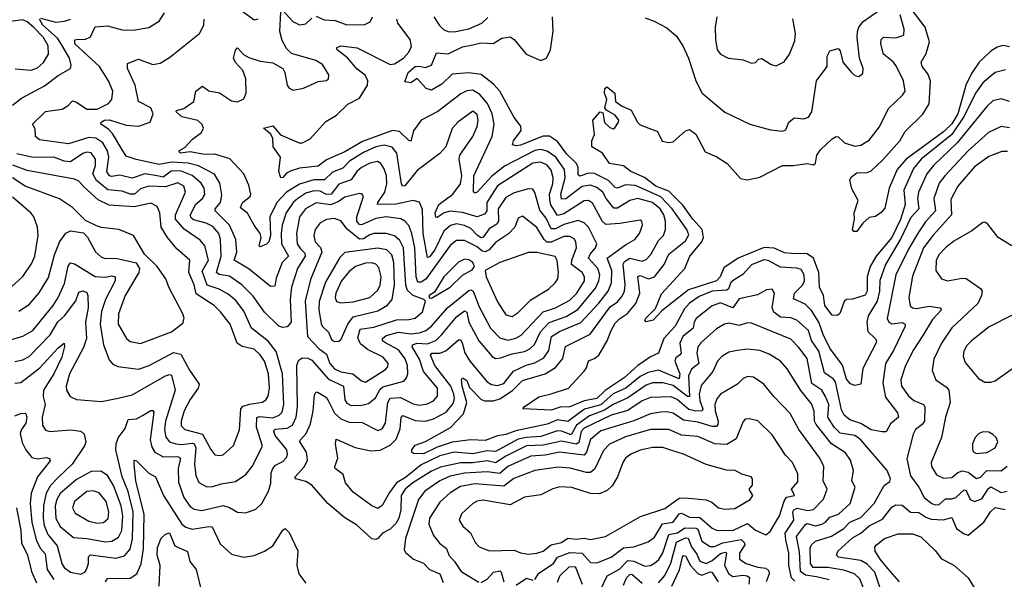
# Model space of a CAD drawing. Extents: x 1603745 to 1745082, y 385868 to 533966.
# Tile 498 of 646: x 1720009 to 1724780, y 461678 to 464392. Entities that reach past the tile are written whole.
import ezdxf

# ---------------------------------------------------------------- set-up
doc = ezdxf.new("R2010")
doc.units = 0

msp = doc.modelspace()

# ---------------------------------------------------------------- linework, layer by layer
at = {"layer": '0CON20XD'}
for points in [[(1721355.5, 462514.5), (1721351.7, 462715), (1721360.5, 462739.5), (1721378.1, 462751.9), (1721405, 462750.8), (1721425, 462740), (1721505, 462648.9), (1721578.4, 462615), (1721585, 462548.9), (1721595, 462531.6), (1721615, 462520.9), (1721667.7, 462522.3), (1721699.8, 462530.2), (1721732.6, 462557.4), (1721755, 462600), (1721768.1, 462611.9), (1721870.8, 462639.2), (1721884, 462655), (1721889.7, 462675), (1721888.1, 462715), (1721877.6, 462747.6), (1721845, 462790.2), (1721781.5, 462825), (1721767.7, 462835), (1721766.7, 462845), (1721785, 462859.6), (1721845, 462877.2), (1721905, 462868.6), (1721946.3, 462873.7), (1721977.3, 462885), (1722005, 462906.2), (1722081.6, 462995), (1722185, 463079), (1722195, 463081.9), (1722206.2, 463075), (1722235, 462998.9), (1722290.6, 462895), (1722335, 462849.7), (1722375, 462837.7), (1722412.5, 462847.5), (1722438.5, 462861.5), (1722545.3, 462974.7), (1722605.9, 462994.1), (1722675, 463031.7), (1722708.5, 463065), (1722746, 463125), (1722745.2, 463145), (1722734.7, 463165), (1722683.5, 463205), (1722684.3, 463225), (1722706.4, 463285), (1722703.7, 463313.7), (1722695, 463328.7), (1722675, 463340.4), (1722645, 463340.8), (1722585, 463313.6), (1722563.3, 463313.3), (1722550.2, 463325), (1722515, 463383.5), (1722445, 463439.2), (1722425, 463428.8), (1722408.5, 463385), (1722377.2, 463352.8), (1722315, 463311.2), (1722284.2, 463275), (1722265, 463266.6), (1722250.8, 463269.2), (1722225, 463289.7), (1722165, 463320.4), (1722125, 463321.7), (1722095, 463295.9), (1721976.4, 463133.6), (1721955, 463118.3), (1721938.7, 463118.7), (1721930, 463145), (1721923.5, 463285), (1721908.8, 463355), (1721893.9, 463393.9), (1721875, 463414.7), (1721855.2, 463425.2), (1721785.5, 463435.5), (1721735, 463427.8), (1721665, 463396.7), (1721655, 463398.7), (1721643.3, 463415), (1721643, 463435), (1721674.4, 463535), (1721667.1, 463547.1), (1721655, 463548.8), (1721585, 463530.4), (1721552.1, 463507.9), (1721515, 463494.1), (1721446.5, 463503.5), (1721394.2, 463475), (1721364.8, 463435), (1721350, 463355), (1721353, 463305), (1721370.1, 463280.1), (1721390.1, 463260.1), (1721392, 463245), (1721354.8, 463185), (1721325.9, 463094.1), (1721319.2, 463035), (1721325.2, 462924.8), (1721305, 462901.8), (1721285, 462898.7), (1721265, 462906.1), (1721195, 462972.7), (1721140.7, 463050.7), (1721086.3, 463106.3), (1721025, 463147.5), (1720976.4, 463156.4), (1720963.4, 463165), (1720985.5, 463245), (1720982.1, 463325), (1720974, 463355), (1720945, 463388.7), (1720912.5, 463405), (1720851.7, 463421.7), (1720840.1, 463430.1), (1720834.5, 463444.5), (1720863.1, 463496.9), (1720895.3, 463525), (1720905.8, 463544.2), (1720902.3, 463575), (1720888.7, 463598.7), (1720845, 463635.5), (1720788.3, 463658.3), (1720743.5, 463656.5), (1720705, 463628.4), (1720674.7, 463634.7), (1720615, 463644.2), (1720555, 463622.8), (1720495, 463638.5), (1720455, 463631.3), (1720445, 463635.2), (1720431.7, 463655), (1720440.7, 463725), (1720435, 463756.4), (1720412.4, 463795), (1720377.9, 463817.9), (1720345, 463820.3), (1720245, 463790.2), (1720105, 463809.3), (1720085.5, 463825), (1720085, 463862.5), (1720071.4, 463885), (1720135, 463947), (1720215, 463957.2), (1720243.6, 463975), (1720265, 463998.2), (1720285, 463992), (1720335, 463958.1), (1720385, 463957.8), (1720439.4, 463985), (1720455.5, 464005), (1720460.7, 464045), (1720440.3, 464095), (1720395.4, 464165), (1720276.8, 464275), (1720276.4, 464293.6), (1720293.3, 464296.7), (1720325, 464295.5), (1720352.1, 464307.9), (1720375, 464356.5), (1720435, 464361.8), (1720505, 464342.7), (1720558.7, 464341.3), (1720635, 464353.9), (1720684.8, 464385.2), (1720710.7, 464425)], [(1724098.1, 461635), (1724080, 461680), (1724053.6, 461705), (1724002.9, 461722.9), (1723925, 461735.4), (1723853.9, 461735), (1723841.2, 461755), (1723839.4, 461830.6), (1723845, 461845.4), (1723865, 461862.9), (1723942.1, 461887.9), (1724002.5, 461925), (1724032, 461955), (1724085, 461978.3), (1724150, 462045), (1724197.4, 462132.6), (1724225, 462152.3), (1724229.2, 462165), (1724212.3, 462205), (1724084, 462355), (1724055, 462375.2), (1723985, 462387.4), (1723956, 462415), (1723925.5, 462465), (1723929, 462525), (1723913.3, 462565), (1723895, 462595.8), (1723847.8, 462627.8), (1723825, 462748.9), (1723785, 462802.7), (1723745, 462842.9), (1723555, 462920), (1723535, 462921.3), (1723495, 462909.4), (1723445, 462920), (1723424.8, 462915.2), (1723385, 462891.8), (1723309.6, 462825), (1723295.3, 462805), (1723290.9, 462775), (1723299.6, 462725), (1723265, 462696.8), (1723250.4, 462665), (1723255, 462564.3), (1723245, 462565.2), (1723175, 462618.4), (1723125, 462630.7), (1723075, 462630), (1723045, 462619), (1722955, 462558.3), (1722885, 462526.1), (1722842.4, 462497.6), (1722769.6, 462470.4), (1722706.6, 462425), (1722681.3, 462378.7), (1722635, 462396.2), (1722615, 462397.4), (1722535, 462370.1), (1722465, 462366.4), (1722425, 462357.9), (1722315, 462298.2), (1722275, 462301.4), (1722205, 462286.5), (1722115, 462294), (1722045, 462276.1), (1721955, 462233.4), (1721878.7, 462171.3), (1721834.5, 462145.5), (1721800.6, 462099.4), (1721765, 462035.6), (1721745, 462020.6), (1721715, 462034.6), (1721625, 462100.4), (1721587.5, 462145), (1721575.9, 462185.9), (1721538.1, 462215), (1721536.5, 462225), (1721550.8, 462265), (1721540, 462335), (1721543, 462357), (1721635, 462317.5), (1721711.2, 462301.2), (1721755, 462304.8), (1721805, 462329), (1721833, 462357), (1721851.9, 462408.1), (1721857.8, 462462.2), (1721865, 462472.7), (1721925, 462448.1), (1721975, 462445.6), (1722015, 462455.6), (1722075, 462488.7), (1722110, 462530), (1722115.7, 462554.3), (1722112.5, 462575), (1722098.5, 462615), (1722020.8, 462715), (1721999.7, 462765), (1722006.2, 462773.8), (1722045, 462775.2), (1722073.9, 462786.1), (1722135, 462838.7), (1722145, 462838.5), (1722153.2, 462825), (1722165.7, 462775.7), (1722189.6, 462735), (1722274, 462635), (1722295, 462622.6), (1722325, 462617.3), (1722355, 462627.6), (1722402.2, 462687.8), (1722463.1, 462716.9), (1722505, 462727.7), (1722548.6, 462751.4), (1722572.9, 462787.1), (1722585.7, 462855), (1722625, 462879.7), (1722727.5, 462922.5), (1722815, 463016.7), (1722860.8, 463075), (1722877.2, 463115), (1722877.8, 463175), (1722855.7, 463235), (1722945, 463300.5), (1722990, 463325), (1723012.9, 463355), (1723027.5, 463395), (1723024.3, 463414.3), (1723015, 463420), (1722917.2, 463402.8), (1722849, 463399), (1722833.6, 463413.6), (1722785, 463502.5), (1722765, 463515.3), (1722745, 463512.5), (1722645, 463450.7), (1722615, 463442.1), (1722583.2, 463493.2), (1722577.6, 463517.6), (1722576.2, 463545), (1722592.3, 463595), (1722594.2, 463624.2), (1722585, 463661.5), (1722565, 463686.9), (1722535, 463700), (1722495, 463695.5), (1722325, 463586), (1722272.8, 463505), (1722272.6, 463465), (1722262, 463448), (1722225, 463435.7), (1722155, 463457.4), (1722095, 463463.2), (1722065.4, 463454.6), (1722032.2, 463432.2), (1722025, 463434.2), (1722023, 463455), (1722040, 463495), (1722108.2, 463545), (1722144.8, 463595), (1722151.7, 463635), (1722138.5, 463715), (1722141.9, 463735), (1722205.3, 463825), (1722225, 463874.2), (1722230.3, 463905), (1722225, 463931.4), (1722205, 463947.7), (1722132.1, 463895), (1722105, 463864.2), (1722074, 463775), (1722045, 463743.1), (1721935, 463660), (1721875, 463585.9), (1721864.3, 463584.3), (1721858.6, 463595), (1721836.9, 463745), (1721813.3, 463773.3), (1721775, 463783.8), (1721735, 463774.6), (1721675, 463748), (1721607.3, 463705), (1721575, 463672.5), (1721525, 463652.2), (1721485.5, 463614.5), (1721435, 463615.4), (1721365, 463593.7), (1721301.9, 463555), (1721254.8, 463505), (1721221.7, 463435), (1721224.1, 463345.9), (1721216.8, 463315), (1721205, 463303.1), (1721175, 463290), (1721168.8, 463295), (1721179.4, 463335), (1721174.7, 463355), (1721145.3, 463395), (1721113.8, 463453.8), (1721078.7, 463478.7), (1721089.4, 463505), (1721125.9, 463534.1), (1721129.5, 463545), (1721118.9, 463588.9), (1721094.6, 463644.6), (1721027, 463717), (1720955, 463740.4), (1720905, 463737.9), (1720835, 463750.5), (1720786.2, 463745), (1720780, 463755), (1720808.7, 463771.3), (1720846.9, 463813.1), (1720890.8, 463845), (1720900, 463865), (1720894.1, 463884.1), (1720872.1, 463902.1), (1720795, 463920.2), (1720767.5, 463945), (1720768.3, 463951.7), (1720805, 463960.4), (1720853.6, 463995), (1720862.1, 464045), (1720895, 464068.8), (1720925, 464047.5), (1720977, 464037), (1721035, 463997.5), (1721065, 463994.1), (1721095, 464008.6), (1721106.5, 464035), (1721105.4, 464105), (1721090, 464145), (1721054.4, 464184.4), (1721044.8, 464205), (1721055, 464244), (1721065, 464256), (1721092.9, 464222.9), (1721118.7, 464208.7), (1721175, 464191.1), (1721235, 464183.2), (1721284.7, 464154.7), (1721293.8, 464135), (1721304.4, 464075), (1721315, 464060), (1721335, 464050), (1721385, 464058.9), (1721455, 464092.5), (1721495, 464096.7), (1721506.2, 464105), (1721507.1, 464125), (1721475.7, 464175), (1721443.4, 464193.4), (1721327, 464227), (1721302, 464252), (1721281.5, 464291.5), (1721269.4, 464335), (1721275, 464427.5)], [(1721055, 464456.6), (1721145, 464391.5), (1721165, 464395.7)], [(1721285, 464436), (1721332.8, 464382.8), (1721365, 464367.3), (1721395, 464371.5), (1721425, 464399.2)], [(1723040, 464400), (1723084, 464385), (1723145, 464352.5), (1723192.1, 464312.1), (1723222.2, 464265), (1723250, 464205), (1723285.4, 464095), (1723315.3, 464035.3), (1723425, 463943.1), (1723547.5, 463885), (1723647.2, 463857.2), (1723705, 463851.1), (1723721.8, 463858.2), (1723735.5, 463894.5), (1723761.2, 463915), (1723808.3, 463911.7), (1723831.2, 463918.8), (1723846.7, 463945), (1723870, 464095), (1723921.9, 464165), (1723922.2, 464215), (1723935, 464240), (1723975, 464252.5), (1723985, 464240), (1723998, 464185), (1724038.8, 464135), (1724055, 464121.2), (1724075, 464116.7), (1724095, 464130), (1724095.7, 464155), (1724078.5, 464205), (1724066.2, 464305), (1724068.8, 464335), (1724075.4, 464355), (1724096.6, 464383.4), (1724170.5, 464435)], [(1724805, 464260.8), (1724773.3, 464266.7), (1724745, 464258.7), (1724715, 464239.5), (1724658.4, 464185), (1724623.7, 464136.3), (1724595, 464078.8), (1724554.9, 463935), (1724525, 463886.4), (1724485, 463847.4), (1724303.9, 463716.1), (1724261.1, 463665), (1724222.5, 463575), (1724201.7, 463478.3), (1724183.9, 463456.1), (1724155, 463436.7), (1724125, 463432.5), (1724094.6, 463405.4), (1724065.5, 463365), (1724050, 463365), (1724044.2, 463375), (1724054.2, 463425), (1724052.5, 463455), (1724071.2, 463515), (1724041.9, 463571.9), (1724032.2, 463615), (1724039.7, 463630.3), (1724065, 463649.4), (1724115, 463651), (1724135, 463659.5), (1724191.7, 463711.7), (1724273.5, 463805), (1724300.1, 463849.9), (1724385.8, 463934.2), (1724416.2, 463983.8), (1724421.6, 464095), (1724409, 464129), (1724381.1, 464165), (1724376.7, 464185), (1724401.9, 464228.1), (1724417.6, 464285), (1724396.1, 464355), (1724328.3, 464445)], [(1719987.2, 464152.8), (1720065, 464147.7), (1720095, 464158.6), (1720125.4, 464184.6), (1720148.3, 464225), (1720147.3, 464265), (1720124.8, 464305), (1720076.6, 464355), (1720045, 464382.1), (1720025, 464390.5), (1719965, 464383.4)], [(1719975, 463977.9), (1720018.6, 464011.4), (1720128.7, 464071.3), (1720195, 464121.8), (1720255, 464154.3), (1720258.8, 464171.2), (1720251.1, 464205), (1720211.8, 464271.8), (1720192.1, 464302.1), (1720121.9, 464365), (1720105.6, 464395)], [(1720110.1, 464399.9), (1720185, 464380.3), (1720226.2, 464383.8), (1720256, 464394)], [(1723930.8, 461675), (1723870.3, 461689.7), (1723817.3, 461697.3), (1723792.5, 461715), (1723788.3, 461811.7), (1723773.3, 461885), (1723816.2, 461943.8), (1723825, 461948), (1723865, 461938), (1723895.4, 461944.6), (1723914.3, 461955.7), (1723935, 461979.3), (1723976.5, 461993.5), (1724032.7, 462045), (1724056.6, 462125), (1724040.9, 462155), (1724048.9, 462205), (1724033.9, 462255), (1724011, 462291), (1723943.3, 462335), (1723868.2, 462428.2), (1723860, 462445), (1723859.3, 462495), (1723845, 462529.1), (1723794, 462594), (1723727.9, 462697.9), (1723695.2, 462735.2), (1723640.3, 462770.3), (1723595, 462788.1), (1723535, 462794.7), (1723485, 462788.1), (1723445, 462779.7), (1723411, 462759), (1723390.8, 462735), (1723367.2, 462685), (1723311.6, 462618.4), (1723301.4, 462575), (1723304.7, 462545), (1723318.7, 462505), (1723315.5, 462494.5), (1723285, 462493.3), (1723251.8, 462501.8), (1723195, 462550), (1723165, 462562.5), (1723065, 462559), (1723025, 462543.1), (1722955, 462496.1), (1722875, 462474), (1722745, 462410.4), (1722729.3, 462395), (1722717.9, 462342.1), (1722707.5, 462332.5), (1722635, 462348.2), (1722545, 462327.8), (1722465, 462325.1), (1722364.3, 462275), (1722315, 462243.1), (1722275, 462253.2), (1722202.5, 462242.5), (1722145, 462242.7), (1722048.6, 462221.4), (1722005, 462202.3), (1721913.4, 462145), (1721877.3, 462115), (1721856.9, 462085), (1721856.5, 462015), (1721846.5, 461975), (1721831.9, 461948.1), (1721805, 461920.8), (1721767.7, 461902.3), (1721744.2, 461875.8), (1721735, 461870.8), (1721715, 461874.8), (1721641.8, 461941.8), (1721585, 461975.3), (1721501.5, 462045), (1721425.2, 462135.2), (1721395, 462151.6), (1721346.9, 462165), (1721342.7, 462172.7), (1721388.8, 462225), (1721403.3, 462255), (1721398.7, 462295), (1721366.8, 462345), (1721367.5, 462352.5), (1721397.4, 462385), (1721418.3, 462431.7), (1721431.9, 462495), (1721437, 462573), (1721445, 462586.5), (1721455, 462583.8), (1721495, 462559.6), (1721503.6, 462545), (1721535, 462484), (1721565, 462455.7), (1721605, 462440.2), (1721668.1, 462438.1), (1721745, 462400), (1721765, 462407.3), (1721782.4, 462435), (1721792.2, 462535), (1721803.8, 462556.2), (1721855, 462558.8), (1721915, 462528.6), (1721945, 462522), (1721985, 462528.6), (1722015, 462543.1), (1722034.3, 462565.7), (1722033, 462605), (1721965.8, 462685), (1721946.1, 462745), (1721911.2, 462805), (1721912.8, 462815), (1721935, 462822.6), (1721985, 462820.5), (1722025, 462836.3), (1722055.3, 462864.7), (1722127.5, 462952.5), (1722165, 462979.4), (1722175, 462972.7), (1722185.1, 462925.1), (1722233.8, 462833.8), (1722298.5, 462758.5), (1722315, 462749.4), (1722338.5, 462751.5), (1722395, 462771.1), (1722455, 462782.6), (1722480.4, 462795), (1722503.5, 462816.5), (1722532.2, 462877.8), (1722575, 462923.1), (1722657.1, 462952.9), (1722713.1, 462986.9), (1722799.5, 463090.5), (1722815.2, 463125), (1722819.4, 463155), (1722810.9, 463185), (1722765.2, 463235), (1722772.9, 463255), (1722798.9, 463285), (1722805.4, 463305), (1722765, 463385.3), (1722745, 463406.3), (1722715, 463417.2), (1722645, 463398.9), (1722605, 463377.3), (1722585, 463376.7), (1722559.6, 463429.6), (1722528.8, 463468.8), (1722505, 463554), (1722495, 463569.4), (1722475, 463571.1), (1722405, 463552.3), (1722365, 463529.7), (1722328.3, 463475), (1722329.3, 463415), (1722320.3, 463399.7), (1722283.3, 463376.7), (1722255, 463336.7), (1722245, 463334.2), (1722226.6, 463345), (1722195, 463378.4), (1722165, 463394.1), (1722125, 463401), (1722096, 463394), (1722065, 463366.7), (1722020.6, 463275), (1721995, 463241.2), (1721985, 463238.9), (1721963.8, 463355), (1721961.4, 463471.4), (1721946.4, 463506.4), (1721915, 463514.7), (1721833.2, 463496.8), (1721742.5, 463495), (1721743.8, 463505), (1721778.8, 463555), (1721788.5, 463595), (1721786.7, 463635), (1721775, 463668.1), (1721759.6, 463695), (1721743.6, 463703.6), (1721705, 463696.1), (1721666, 463675), (1721643, 463655), (1721615.3, 463615), (1721555, 463593.9), (1721517.8, 463545), (1721495, 463544.1), (1721465, 463559.6), (1721435, 463562.4), (1721395, 463549.7), (1721356.2, 463525), (1721334.4, 463505), (1721301, 463455), (1721281.1, 463395), (1721275.5, 463354.5), (1721277.7, 463305), (1721311.4, 463245), (1721281.4, 463215), (1721252.4, 463137.6), (1721245, 463100), (1721225, 463097.9), (1721121.7, 463181.7), (1721047.8, 463225), (1721061.7, 463265), (1721056.4, 463325), (1721025.6, 463395), (1720955.9, 463465), (1720956.6, 463475), (1720981.7, 463505), (1720988.5, 463541.5), (1720978.4, 463598.4), (1720952.8, 463642.8), (1720875, 463683.1), (1720826, 463696), (1720745, 463700.8), (1720685, 463688.9), (1720573, 463713), (1720525, 463729.1), (1720504.2, 463764.2), (1720459.1, 463839.1), (1720440.2, 463860.2), (1720402.9, 463885), (1720403.3, 463895), (1720420.8, 463905), (1720445, 463906.6), (1720525, 463879.5), (1720585.3, 463874.7), (1720640.8, 463895), (1720655.9, 463935), (1720645.4, 463965), (1720585.5, 463995.5), (1720569.4, 464075), (1720531.6, 464155), (1720531.2, 464178.8), (1720585, 464200), (1720654.5, 464174.5), (1720689.4, 464180.6), (1720735, 464208.6), (1720880, 464325), (1720901.4, 464365), (1720902.5, 464395)], [(1724805, 463868), (1724765, 463873.9), (1724703.8, 463845), (1724604.7, 463755), (1724491.1, 463635), (1724465, 463598.5), (1724437.6, 463525), (1724446.6, 463465), (1724398.5, 463411.5), (1724361.7, 463358.3), (1724317.1, 463282.9), (1724254.5, 463155), (1724212.4, 462942.4), (1724221.1, 462925), (1724235, 462917.1), (1724285, 462923.9), (1724299.5, 462915), (1724299.2, 462905), (1724242.8, 462787.2), (1724204.8, 462725.2), (1724190.5, 462629.5), (1724205, 462560.4), (1724262.5, 462485), (1724267.5, 462465), (1724227.8, 462432.2), (1724207.1, 462392.9), (1724187.7, 462392.3), (1724135, 462402.7), (1724085, 462433.3), (1724031, 462451), (1724003.2, 462473.2), (1723990.5, 462500.5), (1723961.9, 462635), (1723950.3, 462650.3), (1723908.4, 462678.4), (1723881.4, 462785), (1723846, 462836), (1723830.7, 462885), (1723774.8, 462934.8), (1723745.2, 462945.2), (1723695, 462948.7), (1723663.1, 462973.1), (1723655.2, 462995), (1723666, 463066), (1723655, 463084.4), (1723627.8, 463082.2), (1723583.3, 463056.7), (1723495, 463037.5), (1723465, 462994.4), (1723405, 463017.9), (1723365, 463004.2), (1723287.4, 462942.6), (1723277, 462925), (1723271.6, 462895), (1723223, 462855), (1723207.1, 462822.9), (1723213.8, 462775), (1723206.7, 462765), (1723188.7, 462751.3), (1723183.4, 462735), (1723207.3, 462675), (1723205, 462650.8), (1723105, 462691.5), (1723055, 462681.1), (1723015, 462661.5), (1722945.5, 462604.5), (1722885, 462577.3), (1722825.5, 462524.5), (1722746.6, 462503.4), (1722665, 462442.4), (1722615, 462451.6), (1722565, 462430.7), (1722412.6, 462397.4), (1722365, 462380.2), (1722325, 462374), (1722265, 462350.5), (1722195, 462354), (1722105, 462343.6), (1722032, 462318), (1721965, 462286.2), (1721918.1, 462288.1), (1721908.8, 462295), (1721909.4, 462305), (1721925, 462328.5), (1721975, 462346.8), (1722095.8, 462414.2), (1722159, 462481), (1722175.2, 462535), (1722153.4, 462615), (1722150, 462645), (1722155, 462654.3), (1722175, 462641.8), (1722188.3, 462608.3), (1722245, 462549.1), (1722263.3, 462543.3), (1722305, 462544.2), (1722335, 462553), (1722396.7, 462593.3), (1722445, 462642.2), (1722555, 462673.9), (1722605.7, 462704.3), (1722641.4, 462748.6), (1722653.7, 462806.3), (1722773.4, 462866.6), (1722870.9, 462999.1), (1722905.8, 463024.2), (1722928.3, 463051.7), (1722939.3, 463075), (1722943.6, 463106.4), (1722933.4, 463206.5), (1722940.2, 463219.8), (1722964.7, 463235), (1723025, 463221.1), (1723045, 463228), (1723066.5, 463253.5), (1723105, 463320.8), (1723127.9, 463345), (1723138.1, 463375), (1723137.7, 463415), (1723129.7, 463445), (1723112.4, 463475), (1723076, 463506), (1723004.8, 463525.2), (1722965, 463515.6), (1722905, 463477), (1722887.3, 463477.3), (1722850.5, 463525), (1722835.1, 463555.1), (1722805, 463577.3), (1722775, 463589.1), (1722735, 463582.4), (1722655, 463522.6), (1722635, 463522), (1722631.8, 463545), (1722651.8, 463625), (1722649.2, 463665), (1722607.7, 463725), (1722565, 463754.2), (1722535, 463761.8), (1722505, 463756.9), (1722358, 463682), (1722296.7, 463633.3), (1722225.3, 463555), (1722215, 463550), (1722208.3, 463558.3), (1722209.9, 463635), (1722297.8, 463825), (1722307.9, 463885), (1722299, 463935), (1722275.1, 463985.1), (1722239.2, 464029.2), (1722205, 464050), (1722175, 464046.3), (1722147.4, 464032.6), (1722035, 463946.2), (1721955, 463904.4), (1721917.6, 463852.4), (1721905, 463803.1), (1721895, 463805.5), (1721849.4, 463849.4), (1721815, 463853.8), (1721669.4, 463800.6), (1721585, 463751), (1721495, 463712.1), (1721455, 463681.4), (1721365, 463672.3), (1721325, 463658.9), (1721301.9, 463648.1), (1721285, 463625.7), (1721274.3, 463625), (1721265.6, 463655.6), (1721272.9, 463725), (1721237.7, 463775), (1721235.4, 463815), (1721226.3, 463836.4), (1721190, 463865), (1721235, 463876.2), (1721273.6, 463833.6), (1721363.8, 463795), (1721380, 463795), (1721416.2, 463813.8), (1721491.8, 463898.2), (1721545, 463928), (1721598.6, 463981.4), (1721655, 464011.1), (1721694.8, 464075), (1721696, 464095), (1721682.8, 464122.8), (1721645, 464151.7), (1721596.9, 464206.9), (1721548.1, 464245), (1721544.4, 464255.6), (1721565, 464265.3), (1721645, 464255.2), (1721805, 464174.1), (1721825, 464178.2), (1721869.6, 464205), (1721895.3, 464235), (1721907.8, 464262.3), (1721900.4, 464295), (1721842.2, 464375), (1721837.3, 464395)], [(1721445, 464408.7), (1721485, 464390.7), (1721537.2, 464387.2), (1721595, 464366.4), (1721682.1, 464367.9), (1721708.1, 464381.9), (1721719.3, 464405)], [(1724804.4, 463994.4), (1724765, 464008.4), (1724725, 463997.8), (1724695, 463970.8), (1724550.8, 463795), (1724436.2, 463685), (1724405.2, 463645), (1724363.3, 463555), (1724359.5, 463525), (1724365.2, 463475), (1724327.3, 463432.7), (1724278.9, 463331.1), (1724204.8, 463205), (1724177.4, 463127.4), (1724175.4, 463075), (1724164, 463026), (1724120.5, 462955), (1724113.8, 462925), (1724119.3, 462879.3), (1724154.4, 462845), (1724160.6, 462835), (1724158.5, 462825), (1724095, 462700), (1724085.4, 462624.6), (1724055, 462617.8), (1724035, 462625.5), (1724015, 462648.2), (1723995.9, 462715.9), (1723935, 462798.2), (1723901.6, 462865), (1723881.4, 462925), (1723845, 462981.6), (1723815, 463012.5), (1723757.9, 463037.9), (1723763.7, 463065), (1723801.6, 463105), (1723811.1, 463125), (1723810, 463155), (1723795, 463179.6), (1723775, 463186.6), (1723695, 463191), (1723635, 463224.2), (1723615, 463227.7), (1723555, 463202.4), (1723513.4, 463156.6), (1723470.2, 463129.8), (1723455, 463118), (1723443.3, 463086.7), (1723435, 463079.6), (1723365, 463076), (1723301.2, 463048.8), (1723255, 463017.1), (1723230.2, 462989.8), (1723184.8, 462905), (1723129.5, 462845), (1723104.4, 462775), (1723065, 462757.1), (1723005, 462714.5), (1722938.4, 462655), (1722845.9, 462594.1), (1722806.3, 462555), (1722745, 462542.7), (1722675, 462514.5), (1722627.4, 462512.6), (1722585, 462498), (1722447.5, 462505), (1722453.3, 462515), (1722525, 462563.6), (1722585, 462576.6), (1722668.9, 462605), (1722743.5, 462686.5), (1722756.1, 462703.9), (1722765, 462738.1), (1722795, 462747.9), (1722815.4, 462765), (1722856.2, 462835), (1722874.8, 462885), (1722895, 462919.3), (1722915, 462940.8), (1722953.8, 462966.2), (1722994.8, 463015.2), (1723013.5, 463065), (1723005, 463147.1), (1723015, 463150.9), (1723055.5, 463134.5), (1723084.6, 463145.4), (1723132.3, 463205), (1723154.7, 463255), (1723235, 463318.9), (1723251, 463349), (1723241, 463375), (1723171.2, 463475), (1723115, 463532.1), (1722993.1, 463586.9), (1722945, 463590.4), (1722905, 463575.3), (1722895, 463577.3), (1722861.4, 463611.4), (1722795, 463645.5), (1722765, 463648), (1722723, 463633), (1722715, 463640), (1722715.5, 463675.5), (1722707.6, 463695), (1722660.3, 463740.3), (1722615, 463800.3), (1722576.6, 463826.6), (1722545, 463827), (1722435, 463783.1), (1722415, 463780), (1722397.1, 463785), (1722401.3, 463805), (1722438.5, 463855), (1722437.8, 463875), (1722405, 463917.1), (1722335.6, 464045.6), (1722305, 464079.1), (1722245.2, 464125.2), (1722185.2, 464134.8), (1722105, 464127.7), (1722055, 464079.7), (1722005, 464050), (1721978.3, 464058.3), (1721935, 464106.7), (1721905, 464086), (1721875, 464090), (1721891.5, 464135), (1721925, 464164.6), (1721945, 464166.9), (1721975, 464159.5), (1722005, 464170.5), (1722028.6, 464231.4), (1722085, 464226), (1722155, 464259.6), (1722205, 464270.4), (1722245, 464279.1), (1722303.8, 464276.2), (1722345, 464301.4), (1722385, 464308.6), (1722405, 464296), (1722463.1, 464225), (1722535, 464194.5), (1722562.5, 464205), (1722581.5, 464245), (1722594.2, 464335.8), (1722590.7, 464405)], [(1722016.2, 464405), (1722043, 464363), (1722065, 464342.9), (1722085, 464334.6), (1722115, 464332.7), (1722185, 464347.3), (1722248.9, 464375), (1722277, 464403)], [(1723115.3, 463575.3), (1723091.2, 463585), (1723036.2, 463626.2), (1722970, 463655), (1722935, 463682.9), (1722866.9, 463695), (1722832.5, 463745), (1722781.2, 463775), (1722781.2, 463805), (1722794.3, 463835.7), (1722786, 463905), (1722822.5, 463945), (1722835, 463940), (1722843.5, 463893.5), (1722868.7, 463868.7), (1722885, 463863.1), (1722893.2, 463866.8), (1722910.8, 463895), (1722911.4, 463905), (1722895, 463928.1), (1722852.7, 463952.7), (1722843.9, 463963.9), (1722854.4, 464005), (1722842.2, 464035), (1722845, 464057.5), (1722854, 464066), (1722892, 464035), (1722896.7, 463995), (1722924.5, 463974.5), (1722972.4, 463952.4), (1723002, 463895), (1723015, 463882), (1723099.3, 463849.3), (1723122.9, 463802.9), (1723155, 463795.8), (1723175, 463800), (1723235, 463852), (1723255, 463860), (1723285, 463836.2), (1723330.3, 463750.3), (1723386.2, 463726.2), (1723437.5, 463695), (1723502.1, 463622.1), (1723535.9, 463615.9), (1723595, 463627.8), (1723705, 463684.5), (1723756.1, 463683.9), (1723825, 463693.6), (1723855, 463687.1), (1723865, 463696.7), (1723871.2, 463735), (1723889, 463761), (1723945, 463814.4), (1723965, 463825.6), (1723975, 463824), (1724005, 463794), (1724055, 463778.1), (1724085, 463783.3), (1724125, 463807.5), (1724175, 463872.5), (1724218.7, 463961.3), (1724285.8, 464025), (1724299.2, 464045), (1724290.7, 464095), (1724258.3, 464165), (1724243.5, 464185), (1724194.2, 464225), (1724181.4, 464275), (1724183.7, 464296.3), (1724195, 464306.8), (1724255, 464303.8), (1724292.7, 464317.3), (1724294.5, 464345.5), (1724275.4, 464415.4)], [(1723386.4, 464405), (1723378.2, 464355), (1723380, 464295), (1723389.2, 464245), (1723405, 464224), (1723442.5, 464205), (1723515, 464197.1), (1723555, 464180.6), (1723575, 464184.2), (1723589.2, 464200.8), (1723605, 464204), (1723650, 464175), (1723675, 464168.5), (1723713.1, 464186.9), (1723739.1, 464225), (1723765, 464290), (1723767.9, 464325), (1723755.9, 464395.9)], [(1724785, 464149.2), (1724735, 464135.4), (1724675.9, 464085), (1724641, 464035), (1724586.1, 463923.9), (1724525.4, 463834.6), (1724377.3, 463715), (1724340.5, 463669.5), (1724293.4, 463565), (1724299.9, 463495), (1724276.9, 463423.1), (1724235.3, 463335), (1724158.6, 463245), (1724130.2, 463195), (1724115.5, 463144.5), (1724116, 463075), (1724105, 463056.2), (1724045, 463037.1), (1724015, 463034.4), (1724004.7, 463025), (1723983.2, 462966.8), (1723972, 462958), (1723945, 462959.4), (1723910.3, 463005), (1723904.1, 463054.1), (1723884.8, 463094.8), (1723881.5, 463165), (1723854.8, 463235), (1723825, 463256.5), (1723748.2, 463258.2), (1723715, 463261.8), (1723665, 463284.1), (1723617, 463287), (1723489.6, 463235), (1723421.3, 463188.7), (1723403.1, 463145), (1723385, 463125.7), (1723249, 463081), (1723120.6, 462979.4), (1723078.6, 462935), (1723045, 462926), (1723038.6, 462935), (1723043.2, 462945), (1723089.3, 462990.7), (1723118.4, 463061.6), (1723231.5, 463185), (1723255.9, 463245), (1723314.8, 463315), (1723322.4, 463335), (1723316.3, 463375), (1723270.1, 463425), (1723222, 463492), (1723155, 463560.6), (1723115.3, 463575.3)], [(1724795, 463752.8), (1724767.4, 463752.6), (1724705, 463727.6), (1724635, 463677.5), (1724554.2, 463585), (1724520.9, 463519.1), (1724523.8, 463445), (1724435, 463347.5), (1724388.8, 463285), (1724335, 463148), (1724317.1, 463045), (1724324, 463004), (1724335, 462994.7), (1724355, 462990.5), (1724415, 463003.1), (1724468.8, 462995), (1724475.4, 462985.4), (1724432, 462938), (1724385, 462860.4), (1724339.1, 462790.9), (1724301.1, 462715), (1724279.2, 462645), (1724281.6, 462615), (1724315, 462568.2), (1724342.2, 462545), (1724388, 462525), (1724395.5, 462515), (1724392.4, 462445), (1724381.1, 462428.9), (1724349.6, 462405), (1724337.7, 462382.3), (1724308.3, 462261.7), (1724325, 462180), (1724365.1, 462125.1), (1724392.2, 462075), (1724428.1, 462045), (1724445, 462038.8)], [(1719985, 462733.7), (1720025, 462742.1), (1720055, 462758.9), (1720156.1, 462863.9), (1720193.8, 462926.2), (1720226.8, 462955), (1720281.9, 463028.1), (1720295, 463070), (1720315, 463077.5), (1720335, 463068.1), (1720339.1, 463055), (1720341, 462995), (1720328.8, 462925), (1720332.8, 462845), (1720317.8, 462802.2), (1720250.6, 462675), (1720233.9, 462615), (1720235.4, 462595), (1720254.4, 462565), (1720285, 462550.4), (1720405, 462539.5), (1720487, 462557), (1720555, 462572.3), (1720715, 462664.8), (1720735, 462671.1), (1720745, 462667.7), (1720762.5, 462595), (1720716.2, 462445), (1720711.2, 462405), (1720716.8, 462366.8), (1720734.6, 462345), (1720765, 462334.1), (1720795, 462331.7), (1720845, 462338.6), (1720855, 462334.2), (1720862.8, 462315), (1720856, 462236), (1720862.1, 462182.1), (1720877.8, 462147.7), (1720916.5, 462126.5), (1720945, 462127.5), (1720985, 462140.5), (1721055, 462151.8), (1721104.3, 462185.7), (1721135, 462225.5), (1721186.4, 462323.6), (1721156, 462415), (1721157.8, 462462.2), (1721172.5, 462467.5), (1721235, 462461.7), (1721266.6, 462473.4), (1721281, 462489), (1721289.3, 462525), (1721283, 462675), (1721252.1, 462782.1), (1721213.4, 462833.4), (1721132.2, 462895), (1721095, 462978.8), (1721058.8, 463028.8), (1721019.9, 463059.9), (1720975.2, 463085.2), (1720917.8, 463105), (1720893, 463173), (1720924.5, 463225), (1720906.2, 463295), (1720883.3, 463323.3), (1720805.4, 463375.4), (1720764.6, 463424.6), (1720764.8, 463445), (1720812.4, 463555), (1720804.7, 463585), (1720775, 463600.4), (1720715, 463581.4), (1720635, 463585.2), (1720595, 463571.9), (1720565, 463546), (1720544.9, 463544.9), (1720505, 463560.2), (1720436, 463566), (1720381.5, 463611.5), (1720363.8, 463645), (1720376.7, 463685), (1720376.7, 463715), (1720355, 463746.4), (1720335, 463749), (1720315, 463742.4), (1720255, 463701.9), (1720225, 463705.9), (1720175, 463724.3), (1720075, 463723.2), (1719995, 463741.3)], [(1720320.6, 463580.6), (1720295, 463609.2), (1720275, 463618.8), (1720045, 463660.7), (1719975.6, 463685.6)], [(1720005, 462978.9), (1720055, 463011.2), (1720103.1, 463066.9), (1720148.5, 463141.5), (1720178.4, 463251.6), (1720203.8, 463316.2), (1720233.1, 463356.9), (1720255, 463367.3), (1720318.1, 463358.1), (1720337, 463337), (1720375.9, 463265.9), (1720405, 463240.4), (1720425, 463233.5), (1720475.3, 463234.7), (1720572.9, 463212.9), (1720589.2, 463185), (1720585.8, 463165), (1720519.7, 463055), (1720487.6, 462965), (1720486.8, 462915), (1720526, 462846), (1720545, 462831.6), (1720595, 462821.3), (1720745, 462878.2), (1720800, 462920), (1720805.5, 462944.5), (1720799.2, 462965), (1720731.1, 463095), (1720717.5, 463135), (1720675.8, 463195), (1720614.2, 463254.2), (1720560.8, 463345), (1720490, 463375), (1720405, 463383.8), (1720381.5, 463391.5), (1720327.6, 463417.6), (1720265, 463480.9), (1720202.6, 463522.6), (1720035, 463584.8), (1719975, 463624.1)], [(1719915, 462824.3), (1720025, 462856.5), (1720072.7, 462885), (1720170.8, 463005), (1720195.2, 463044.8), (1720226.9, 463113.1), (1720243.9, 463196.1), (1720255, 463212.5), (1720275, 463208.1), (1720375, 463147), (1720425, 463143.7), (1720455, 463150), (1720471.8, 463145), (1720471.6, 463125), (1720424.8, 463035), (1720405, 462976), (1720399.4, 462915), (1720414.7, 462814.8), (1720442, 462742), (1720460.8, 462720.8), (1720485, 462709.2), (1720585, 462696.8), (1720636.7, 462715), (1720755, 462778.3), (1720789.8, 462769.8), (1720832.2, 462692.3), (1720879.2, 462625), (1720874.7, 462605), (1720835, 462549.6), (1720805.6, 462495), (1720791.6, 462445), (1720791.6, 462421.6), (1720808.6, 462405), (1720895, 462381.7), (1720935, 462307.1), (1720955, 462281.9), (1720975, 462277.8), (1720995, 462282.2), (1721045, 462327.1), (1721075, 462402.5), (1721080.8, 462505), (1721092, 462518), (1721122.6, 462527.4), (1721185, 462536.4), (1721202.4, 462547.6), (1721213.6, 462566.4), (1721219.4, 462605), (1721214.4, 462675), (1721195.6, 462735), (1721175, 462765.8), (1721145, 462793.3), (1721087.4, 462807.4), (1721063.1, 462823.1), (1721028.3, 462915), (1720982.5, 462975), (1720951.8, 463005), (1720865, 463061.8), (1720855, 463106.5), (1720829.5, 463165), (1720832.9, 463225), (1720771.1, 463281.1), (1720724.7, 463335), (1720694.8, 463385), (1720688, 463455), (1720675.3, 463485.3), (1720645, 463502.1), (1720565, 463483.9), (1720442.9, 463492.9), (1720388.8, 463518.8), (1720320.6, 463580.6)], [(1719971.5, 463098.5), (1720025, 463146.4), (1720068.2, 463211.8), (1720081.9, 463245), (1720099.5, 463345), (1720095.3, 463385), (1720077.5, 463435), (1720063.8, 463455), (1719975, 463530.6)], [(1721685, 462634.6), (1721781.5, 462695), (1721792.2, 462707.8), (1721793.9, 462725), (1721769.6, 462755), (1721695, 462791.9), (1721660.3, 462820.3), (1721648.2, 462848.2), (1721658.9, 462891.1), (1721725, 462901.2), (1721835, 462936.9), (1721895, 462938), (1721925.6, 462945), (1721960.3, 462975), (1721976.2, 463026.2), (1721967.5, 463035), (1721915, 463054.2), (1721888.4, 463078.4), (1721880.6, 463105), (1721868.3, 463285), (1721851.1, 463321.1), (1721825, 463344.2), (1721785, 463355.6), (1721725, 463354.1), (1721705, 463349.1), (1721675, 463329.4), (1721655, 463328.1), (1721595.8, 463375.8), (1721565, 463416.8), (1721535, 463428), (1721495, 463422.6), (1721465, 463406.8), (1721440.6, 463375), (1721433.8, 463345), (1721441.4, 463315), (1721466.8, 463286.8), (1721473, 463265), (1721419, 463131), (1721393, 463027), (1721403.3, 462855), (1721460.4, 462795), (1721495, 462770.2), (1721511.7, 462725), (1721535, 462698.1), (1721565, 462684.8), (1721624.1, 462674.1), (1721665, 462640), (1721685, 462634.6)], [(1724815.7, 463295), (1724750.6, 463335), (1724699.7, 463399.7), (1724685, 463410), (1724675, 463408.8), (1724622.4, 463367.6), (1724535, 463316.9), (1724495, 463285.4), (1724465, 463253.8), (1724450.3, 463225), (1724448.7, 463175), (1724475.8, 463135), (1724505, 463125.4), (1724575, 463138.9), (1724595, 463136.9), (1724665, 463088.6), (1724671.8, 463075), (1724669.3, 463055), (1724651.3, 463015), (1724525, 462897.7), (1724476.3, 462823.7), (1724438.2, 462745), (1724430.6, 462690.6), (1724448.1, 462645), (1724499.6, 462609.6), (1724511.6, 462595), (1724518.2, 462535), (1724495.4, 462465), (1724475.4, 462365), (1724426.2, 462245), (1724426.4, 462225), (1724450.6, 462185), (1724485, 462168.5), (1724525, 462171.8), (1724554.2, 462195.8), (1724576.4, 462203.6), (1724605, 462196.7), (1724645, 462167.5)], [(1721535, 462831.1), (1721555, 462832.1), (1721567.3, 462842.7), (1721599.8, 462915), (1721625, 462950.2), (1721745, 462979.6), (1721792, 463008), (1721814.3, 463035), (1721824.8, 463105.2), (1721821.5, 463215), (1721812, 463252), (1721787.7, 463275), (1721743.8, 463283.8), (1721585, 463262.8), (1721560.8, 463239.2), (1721490.6, 463119.4), (1721460.2, 463025), (1721458.4, 462985), (1721469.2, 462919.2), (1721474.9, 462904.9), (1721505.7, 462875.7), (1721520.4, 462840.4), (1721535, 462831.1)], [(1722005, 463042), (1722095, 463094.1), (1722155, 463152.5), (1722200.9, 463179.1), (1722212.9, 463195), (1722205.5, 463215), (1722185, 463227.3), (1722165, 463230.4), (1722135, 463215.4), (1722063.6, 463145), (1722019.5, 463070.5), (1721994, 463055), (1721993.3, 463043.3), (1722005, 463042)], [(1722395, 462952.3), (1722425, 462972.3), (1722486.6, 463033.4), (1722570.6, 463085), (1722604.5, 463115), (1722616.5, 463135), (1722620, 463165), (1722613.7, 463223.6), (1722603.5, 463243.5), (1722515, 463262.5), (1722475, 463262.1), (1722336.4, 463213.6), (1722264.2, 463175), (1722268.9, 463145), (1722323.8, 463023.8), (1722365, 462960.5), (1722395, 462952.3)], [(1721565, 463018.9), (1721625, 463023.1), (1721705, 463045.2), (1721745, 463080), (1721756, 463105), (1721760.2, 463145), (1721749.2, 463189.2), (1721735, 463206.5), (1721715, 463212.9), (1721685, 463211.7), (1721636.9, 463195), (1721605, 463170.8), (1721569, 463125), (1721541.7, 463065), (1721538.2, 463045), (1721543.6, 463025), (1721565, 463018.9)], [(1724685, 462634.2), (1724715, 462634.4), (1724735, 462641.1), (1724820.1, 462699.9), (1724914, 462786), (1724998.8, 462845), (1725025, 462890), (1725015.7, 462915.7), (1724945, 462958), (1724815, 462956.9), (1724707.1, 462902.9), (1724620.4, 462835), (1724597.6, 462812.4), (1724583.5, 462785), (1724580.7, 462760.7), (1724589.5, 462729.5), (1724655, 462651.2), (1724685, 462634.2)], [(1719985, 462628.9), (1720015, 462632.7), (1720106.5, 462703.5), (1720195, 462800.7), (1720225, 462823.8), (1720226.9, 462806.9), (1720212.9, 462755), (1720175.4, 462674.6), (1720124.4, 462595), (1720123.4, 462565), (1720132.4, 462525), (1720118.4, 462465), (1720120.3, 462425), (1720135, 462400.6), (1720154.6, 462394.6), (1720255, 462402.5), (1720305, 462396.4), (1720321.9, 462381.9), (1720329.6, 462345), (1720322.9, 462325), (1720263.1, 462236.9), (1720195, 462172.3), (1720157.9, 462132.1), (1720138.1, 462095), (1720124.6, 462035.4), (1720122.2, 461975), (1720128.5, 461938.5), (1720146, 461895), (1720190.6, 461840.6), (1720213.9, 461755), (1720224.7, 461735), (1720255, 461712.4), (1720305, 461703.2), (1720325, 461713.1), (1720333.3, 461725), (1720342.4, 461755), (1720343.3, 461786.7), (1720352.6, 461797.4), (1720475, 461780.2), (1720517.6, 461792.4), (1720545, 461824.6), (1720556.3, 461873.7), (1720558.5, 462005), (1720535, 462104.5), (1720506.5, 462175), (1720475.8, 462305), (1720475.9, 462335), (1720486.2, 462363.8), (1720520.1, 462409.9), (1720535, 462453.3), (1720575, 462455.6), (1720605, 462472.3), (1720645, 462496.8), (1720655, 462496.5), (1720659, 462489), (1720641.9, 462355), (1720649, 462319), (1720664.8, 462294.8), (1720705, 462271.2), (1720774.1, 462274.1), (1720788.6, 462265), (1720776.3, 462215), (1720779, 462149), (1720805, 462074.5), (1720835, 462031.1), (1720855, 462017.6), (1720892.2, 462012.3), (1720995, 462035.8), (1721025, 462026.2), (1721065, 462002.9), (1721105, 462000.5), (1721152.6, 462017.4), (1721182.2, 462045), (1721214.6, 462105), (1721225.3, 462144.7), (1721227.8, 462195), (1721236.1, 462215), (1721249.2, 462230.8), (1721285, 462249.7), (1721302.1, 462267.9), (1721307.2, 462285), (1721303.3, 462305), (1721247.1, 462375), (1721240, 462395), (1721245, 462405.2), (1721305, 462411), (1721330.5, 462425), (1721348, 462465), (1721355.5, 462514.5)], [(1723765, 461669.5), (1723749, 461685), (1723736.5, 461745), (1723735.1, 461805.1), (1723720.9, 461869.1), (1723717.6, 461902.4), (1723760.3, 461965), (1723755.5, 462004.5), (1723759.6, 462015), (1723776.3, 462023.7), (1723827.7, 462012.3), (1723855, 462017.1), (1723903.5, 462066.5), (1723921.8, 462115), (1723901.6, 462155), (1723904.7, 462225), (1723885.4, 462265), (1723784.8, 462404.8), (1723742.7, 462482.7), (1723662.7, 462565), (1723614.5, 462625), (1723565, 462658.5), (1723535, 462661.9), (1723515, 462652.5), (1723487.5, 462625), (1723404.3, 462575.7), (1723386.5, 462553.5), (1723377.1, 462525), (1723378.9, 462495), (1723392.9, 462445), (1723392.1, 462427.9), (1723385, 462419.5), (1723365, 462419.5), (1723295, 462440.4), (1723225, 462448.9), (1723175, 462483.5), (1723145, 462490.4), (1723115, 462488.5), (1723065, 462481.1), (1722985, 462446.1), (1722825, 462397.9), (1722774.2, 462355.8), (1722756.3, 462293.7), (1722745, 462280.4), (1722623.9, 462293.9), (1722555, 462280.6), (1722485, 462275.5), (1722374.9, 462225.1), (1722335, 462191.8), (1722275, 462199.7), (1722165, 462193.3), (1722095, 462178.4), (1722045, 462155.6), (1721972.4, 462105), (1721940.8, 462065), (1721878.3, 461875), (1721872.1, 461822.1), (1721877.9, 461807.9), (1721895, 461795.5), (1721918, 461775), (1721965, 461755.4), (1721995.2, 461725.2), (1722044.1, 461704.1), (1722061.8, 461661.8)], [(1719985, 462470), (1720015, 462482), (1720035, 462484.2), (1720039.6, 462479.6), (1720043.9, 462463.9), (1720039.6, 462435), (1720018.1, 462405), (1720011.4, 462385), (1720021.7, 462341.7), (1720038.5, 462305), (1720068.6, 462268.6), (1720095, 462262.7), (1720138.5, 462268.5), (1720153.4, 462263.4), (1720157.4, 462252.6), (1720095.5, 462174.5), (1720065.2, 462095), (1720059.5, 462045), (1720067.9, 461955), (1720088.9, 461868.9), (1720109, 461829), (1720132.1, 461802.1), (1720142.7, 461725), (1720175, 461677.7)], [(1722505, 461677.3), (1722525, 461708.1), (1722595.4, 461754.6), (1722615.1, 461784.9), (1722675, 461807.2), (1722734.1, 461804.1), (1722775, 461759.1), (1722805, 461757.6), (1722875, 461785.8), (1722935, 461830), (1722985.2, 461834.8), (1723055, 461860.4), (1723085, 461882.1), (1723123.8, 461946.2), (1723175, 461955.2), (1723205, 461994.7), (1723215, 461999.3), (1723255, 461979.6), (1723305, 461977.8), (1723365, 461925.8), (1723385, 461915.8), (1723465, 461914.8), (1723535, 461948.3), (1723575, 461916.4), (1723625, 461894.2), (1723645, 461910), (1723691.4, 461985), (1723712.7, 462057.3), (1723725, 462075.9), (1723762.9, 462085), (1723749.1, 462115), (1723778.8, 462151.2), (1723779, 462189), (1723754.2, 462244.2), (1723719.4, 462279.4), (1723655, 462378.1), (1723585, 462445.7), (1723545, 462455.6), (1723525, 462454), (1723515, 462443.8), (1723480.5, 462359.5), (1723435, 462331.4), (1723377.5, 462335), (1723295, 462371.1), (1723215, 462377.6), (1723155, 462404.4), (1723065, 462404.4), (1722945, 462369.2), (1722866.5, 462333.5), (1722838, 462302), (1722796.6, 462213.4), (1722775, 462196.2), (1722755, 462196.1), (1722677, 462217), (1722617.5, 462222.5), (1722504.4, 462205), (1722402.7, 462167.3), (1722355, 462129.8), (1722215, 462141), (1722145, 462128.7), (1722095, 462097.5), (1722045, 462052.5), (1721994.2, 461975), (1721990.9, 461945), (1722015, 461890.6), (1722043.5, 461853.5), (1722076.6, 461826.6), (1722088.7, 461795), (1722116.7, 461765), (1722148.9, 461715), (1722233.7, 461663.7)], [(1724645, 462288.8), (1724695, 462293.3), (1724735.5, 462315), (1724748.5, 462345), (1724740.4, 462365), (1724725, 462380.9), (1724705, 462390.9), (1724675, 462392.7), (1724655, 462383.3), (1724639.1, 462365), (1724626.2, 462335), (1724625.4, 462305.4), (1724631.4, 462295), (1724645, 462288.8)], [(1722475, 461799.2), (1722515, 461803.9), (1722545.6, 461815), (1722584.6, 461845.4), (1722635, 461857.1), (1722665, 461876.7), (1722705, 461872.2), (1722745, 461877), (1722775, 461871.1), (1722847.5, 461885), (1723017.8, 461982.2), (1723135, 462021.4), (1723205, 462071), (1723233.3, 462073.3), (1723335, 462062.9), (1723362, 462052), (1723395, 462024.6), (1723425, 462017.5), (1723475, 462021.3), (1723548, 462065), (1723560.8, 462085), (1723544, 462115), (1723560, 462135), (1723560, 462165), (1723553.3, 462175), (1723507.8, 462187.8), (1723475.4, 462205.4), (1723433.4, 462206.6), (1723335, 462234.6), (1723225, 462285.4), (1723164.7, 462304.8), (1723125, 462316.4), (1723075, 462316.8), (1723015.7, 462304.3), (1722970.6, 462285), (1722944.6, 462265), (1722930.8, 462245), (1722906.2, 462175), (1722879.3, 462130.7), (1722855, 462108.5), (1722818.3, 462091.7), (1722775, 462093.7), (1722685, 462122.5), (1722626.7, 462126.7), (1722592.7, 462117.3), (1722535, 462087.3), (1722455, 462076.4), (1722385, 462038.9), (1722255, 462061.3), (1722225, 462056.7), (1722204.3, 462045.7), (1722150.5, 461995), (1722138.5, 461965), (1722156, 461936), (1722193, 461903), (1722218.1, 461855), (1722235.7, 461835), (1722285, 461815.4), (1722405, 461819.6), (1722435.5, 461805.5), (1722475, 461799.2)], [(1720425.3, 461665), (1720435, 461682.5), (1720545, 461683.8), (1720576.4, 461705), (1720597.7, 461752.3), (1720609.8, 461825), (1720611.8, 461991.9), (1720571.2, 462155), (1720564.3, 462235), (1720563.8, 462256.2), (1720575, 462252.2), (1720635, 462192.9), (1720667.8, 462175), (1720706.8, 462085), (1720795, 461945.8), (1720815, 461930.8), (1720845, 461920.5), (1720925, 461934.8), (1720941.9, 461931.9), (1720979.8, 461849.8), (1721035, 461800), (1721095, 461785.6), (1721145, 461792.7), (1721195, 461813.8), (1721235, 461840.5), (1721283.7, 461916.3), (1721295, 461924.4), (1721315, 461905.6), (1721356.2, 461816.2), (1721351.9, 461745), (1721362.4, 461705), (1721395, 461658.8)], [(1724645, 462167.5), (1724665, 462173.3), (1724695, 462206.2), (1724765, 462204.1), (1724793, 462227)], [(1720425, 461860.4), (1720455, 461862.2), (1720487.8, 461882.2), (1720503.4, 461915), (1720509.6, 461985), (1720500.5, 462035), (1720463.6, 462133.6), (1720435, 462181.3), (1720402.9, 462202.9), (1720355, 462200.8), (1720285, 462162.2), (1720205, 462094.2), (1720188.6, 462065), (1720181.4, 462035), (1720185, 461973.1), (1720204.6, 461934.6), (1720270.2, 461880.2), (1720335, 461876.3), (1720425, 461860.4)], [(1720385, 461950.8), (1720415, 461954.1), (1720437.4, 461972.6), (1720441.4, 462005), (1720428.4, 462055), (1720395, 462096.7), (1720365, 462107.1), (1720335, 462103.7), (1720275.3, 462055), (1720264.7, 462025), (1720278.1, 461998.1), (1720345, 461960.3), (1720385, 461950.8)], [(1724445, 462038.8), (1724465, 462041.2), (1724495, 462068.8), (1724525, 462068), (1724544.7, 462075), (1724585, 462111.8), (1724595, 462108.2), (1724615.2, 462065.2), (1724635, 462054.7), (1724671.7, 462068.3), (1724702.5, 462117.5), (1724715, 462126.5), (1724765, 462099.6), (1724794.2, 462105.8)], [(1724182.2, 461625), (1724152.1, 461712.1), (1724115, 461750.6), (1724085, 461769.8), (1723975.7, 461785), (1723966.4, 461795), (1723973.8, 461815), (1724045, 461878.4), (1724085, 461902.4), (1724125, 461936.7), (1724190.2, 461969.8), (1724235, 462028.2), (1724255, 462038.8), (1724285, 462037.8), (1724325, 462003.3), (1724365, 462002.5), (1724398.9, 461978.9), (1724425, 461969.4), (1724483.9, 461966.1), (1724525, 461977.3), (1724547.5, 461925), (1724585, 461898.2), (1724605, 461892.5), (1724680, 461955), (1724712.9, 462005), (1724735, 462026.1), (1724783.6, 462016.4)], [(1719993.3, 462025), (1720015.1, 461915), (1720018.5, 461855), (1720047.5, 461795), (1720066, 461715), (1720091.2, 461661.2)], [(1720685.3, 461645), (1720690.5, 461745), (1720675.2, 461795), (1720677.1, 461832.9), (1720695, 461878.2), (1720715, 461897.1), (1720735, 461903.8), (1720760.6, 461840.6), (1720822.5, 461812.5), (1720834.4, 461765), (1720863.8, 461725), (1720891.8, 461611.8)], [(1722826, 461634), (1722855.7, 461694.3), (1722915, 461727.6), (1722955, 461768.4), (1722985, 461766.1), (1723038.1, 461741.9), (1723065, 461745.3), (1723084.2, 461755.8), (1723105.9, 461774.1), (1723125, 461806), (1723155, 461894.8), (1723197, 461903), (1723231.9, 461928.1), (1723285, 461926.2), (1723295, 461920.4), (1723313.6, 461863.6), (1723355, 461836.8), (1723375, 461836.8), (1723415.3, 461854.7), (1723505, 461870.7), (1723521.6, 461855), (1723522, 461845), (1723496.6, 461805), (1723496.6, 461775), (1723529.4, 461755), (1723585, 461736.4), (1723625, 461731.6), (1723638.6, 461718.6), (1723640.2, 461705), (1723626.7, 461665)], [(1724271.7, 461665), (1724215, 461730.8), (1724177.9, 461775), (1724154.5, 461815), (1724152.2, 461835), (1724160.6, 461845), (1724199.4, 461875), (1724265, 461898.5), (1724335, 461897.9), (1724375, 461883.1), (1724445, 461818.2), (1724475, 461776.5), (1724535, 461745.9), (1724605.2, 461685), (1724665.6, 461585)], [(1723105, 461660.3), (1723135, 461697.1), (1723163.9, 461756.1), (1723191.6, 461858.4), (1723235, 461878.8), (1723248.1, 461878.1), (1723264.1, 461835), (1723289.4, 461800.6), (1723305.4, 461765.4), (1723335, 461755.2), (1723365, 461769.7), (1723405, 461803.1), (1723429.1, 461809.1), (1723434.1, 461804.1), (1723424.9, 461744.9), (1723445.3, 461705), (1723465, 461691.6), (1723515, 461697.4), (1723534.5, 461694.5), (1723545.9, 461685.9), (1723541.9, 461655)], [(1723168.6, 461645), (1723205.8, 461724.2), (1723221.2, 461785), (1723225, 461793.2), (1723235, 461791.8), (1723260, 461745), (1723295, 461705.4), (1723315, 461698), (1723355, 461714.5), (1723362.5, 461712.5), (1723393.1, 461665)], [(1722245, 461662.7), (1722275, 461678.8), (1722305, 461712.6), (1722335, 461718.4), (1722341.8, 461711.8), (1722355.3, 461665)], [(1722615.4, 461664.6), (1722627, 461695), (1722671.5, 461738.5), (1722699.9, 461739.9), (1722735, 461653.9)], [(1722935, 461649.2), (1722949.8, 461685), (1722965, 461700.9), (1722975, 461702.7), (1723025, 461658.7)], [(1722415, 461648.7), (1722465, 461683.9), (1722495, 461674.5)]]:
    msp.add_lwpolyline(points, dxfattribs=at)

doc.saveas('drawing.dxf')
